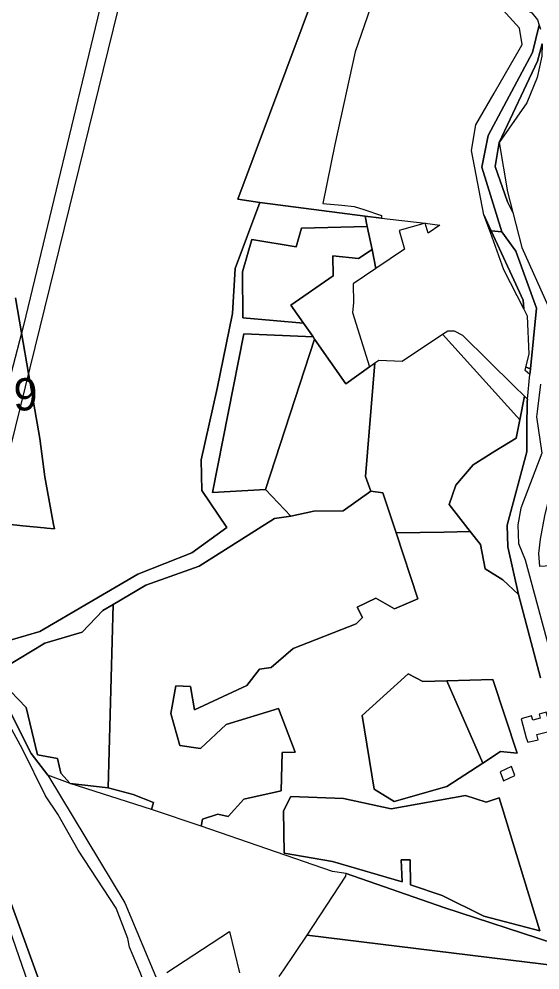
# Model space of a CAD drawing. Extents: x -477304 to -465429, y -1159113 to -1149210.
# Drawn here: x -470157.2 to -469915.1, y -1153490.1 to -1153047.7 of the extents above; entities that cross this region are included whole.
import ezdxf

# ---------------------------------------------------------------- set-up
doc = ezdxf.new("R2010")
doc.units = 0
for name, color, linetype in [('BPEJ_s', 7, 'Continuous'), ('PUPFL_s', 7, 'Continuous'), ('trav_porost_s', 7, 'Continuous'), ('voda_s', 7, 'Continuous')]:
    doc.layers.add(name, color=color, linetype=linetype)

msp = doc.modelspace()

# ---------------------------------------------------------------- linework, layer by layer
at = {"layer": 'BPEJ_s'}
for points in [[(-470158.85, -1153177.42), (-470156.02, -1153193.77), (-470152.74, -1153212.67), (-470147.5, -1153242.91), (-470145.16, -1153260.76), (-470141.12, -1153282.87), (-470140.75, -1153284.91), (-470144.31, -1153284.57), (-470145.44, -1153284.46), (-470155.37, -1153283.51), (-470169.79, -1153282.03)], [(-470169.79, -1153282.03), (-470155.37, -1153283.51), (-470145.44, -1153284.46), (-470144.31, -1153284.57), (-470140.75, -1153284.91), (-470141.12, -1153282.87), (-470145.16, -1153260.76), (-470147.5, -1153242.91), (-470152.74, -1153212.67), (-470156.02, -1153193.77), (-470158.85, -1153177.42)], [(-470169.39, -1153449.3), (-470155.95, -1153487.84), (-470144, -1153522.13), (-470137.64, -1153523.37), (-470124.6, -1153527.8), (-470098.79, -1153546.39), (-470083.51, -1153538.37), (-470100.74, -1153491.59), (-470105.84, -1153479.48), (-470106.69, -1153475.44), (-470109.73, -1153467.41), (-470112.01, -1153461.41), (-470129.65, -1153434.42), (-470137.79, -1153420.12), (-470139.21, -1153417.63), (-470144.95, -1153409.12), (-470155.58, -1153387.44), (-470164.43, -1153371.09)], [(-470169.39, -1153449.3), (-470155.95, -1153487.84), (-470144, -1153522.13), (-470137.64, -1153523.37), (-470124.6, -1153527.8), (-470098.79, -1153546.39), (-470083.51, -1153538.37), (-470100.74, -1153491.59), (-470105.84, -1153479.48), (-470106.69, -1153475.44), (-470109.73, -1153467.41), (-470112.01, -1153461.41), (-470129.65, -1153434.42), (-470137.79, -1153420.12), (-470139.21, -1153417.63), (-470144.95, -1153409.12), (-470155.58, -1153387.44), (-470164.43, -1153371.09)]]:
    msp.add_lwpolyline(points, dxfattribs=at)
at = {"layer": 'PUPFL_s'}
for points in [[(-470196.55, -1153131.39), (-470159.83, -1153027.2), (-470141.49, -1152904.26), (-470115.42, -1152897.62), (-470115.58, -1152900.19), (-470124.38, -1152995.76), (-470118.74, -1153038.75), (-470155.11, -1153190.31), (-470179.29, -1153282.56), (-470174.04, -1153331.98), (-470175.41, -1153340.17), (-470185.28, -1153311.54), (-470195.58, -1153261.94), (-470198.63, -1153232.32), (-470198.2, -1153227.07), (-470192.35, -1153174.17), (-470195.81, -1153138.94)], [(-470016.01, -1153133.51), (-470007.08, -1153134.36), (-470001.49, -1153134.9), (-469996.97, -1153136.41), (-469988.64, -1153139.19), (-469988.78, -1153140.32), (-469996.34, -1153139.44), (-470045.27, -1153133.1), (-470055.48, -1153131.52), (-470003.3, -1152991.72), (-469979.81, -1153001.85), (-470001, -1153063.03), (-470010.48, -1153106.13)], [(-470030.82, -1153180.85), (-470025.01, -1153189.19), (-470053.15, -1153186.77), (-470053.27, -1153165.39), (-470048.92, -1153150.28), (-470028.33, -1153153.65), (-470025.87, -1153144.95), (-469995.36, -1153144.2), (-469993.13, -1153154.92), (-469999.34, -1153159.16), (-470011.28, -1153157.94), (-470011.23, -1153167.26)], [(-470020.54, -1153195.61), (-470019.82, -1153196.64), (-470042.6, -1153266.57), (-470067.22, -1153267.96), (-470052.74, -1153194.2)], [(-470137.64, -1153523.37), (-470166.24, -1153444.6), (-470267.75, -1153394.56), (-470263.74, -1153324.65), (-470258.51, -1153346.79), (-470228.27, -1153382.7), (-470194.55, -1153387.79), (-470164.39, -1153371.87), (-470164.8, -1153362.84), (-470151.55, -1153389.35), (-470143.84, -1153399.53), (-470108.02, -1153458.93), (-470086.5, -1153510.38), (-470080.21, -1153527.51), (-470078.77, -1153535.89), (-470098.79, -1153546.39), (-470124.6, -1153527.8)], [(-470137.64, -1153523.37), (-470211.04, -1153509.04), (-470218.1, -1153498.86), (-470218.88, -1153472.96), (-470246.45, -1153461.22), (-470276.67, -1153451.93), (-470267.75, -1153394.56), (-470166.24, -1153444.6)]]:
    msp.add_lwpolyline(points, close=True, dxfattribs=at)
for points in [[(-470003.3, -1152991.72), (-470055.48, -1153131.52), (-470045.27, -1153133.1), (-470056.66, -1153163.83), (-470057.91, -1153184.76), (-470065.02, -1153219.6), (-470072.59, -1153252.75), (-470072.2, -1153267.01), (-470060.57, -1153284.25), (-470076.94, -1153296.1), (-470101.96, -1153305.98), (-470147.44, -1153332.66), (-470166.68, -1153338.19)], [(-470170.24, -1153283.85), (-470108.78, -1153033.81)], [(-470166.68, -1153338.19), (-470147.44, -1153332.66), (-470101.96, -1153305.98), (-470076.94, -1153296.1), (-470060.57, -1153284.25), (-470072.2, -1153267.01), (-470072.59, -1153252.75), (-470065.02, -1153219.6), (-470057.91, -1153184.76), (-470056.66, -1153163.83), (-470045.27, -1153133.1), (-469996.34, -1153139.44), (-469995.36, -1153144.2), (-470025.87, -1153144.95), (-470028.33, -1153153.65), (-470048.92, -1153150.28), (-470053.27, -1153165.39), (-470053.15, -1153186.77), (-470025.01, -1153189.19), (-470021.91, -1153193.64), (-470020.54, -1153195.61), (-470052.74, -1153194.2), (-470067.22, -1153267.96), (-470042.6, -1153266.57), (-470030.83, -1153279.04), (-470038.52, -1153280.17), (-470073.52, -1153302.21), (-470098.18, -1153311.04), (-470113.41, -1153320.06), (-470118.28, -1153322.94), (-470127.84, -1153333), (-470145.23, -1153338.09), (-470163.7, -1153349.25)], [(-470161.19, -1153360.38), (-470153.81, -1153368.01), (-470148.6, -1153389.97), (-470139.33, -1153391.78), (-470137.77, -1153398.59), (-470133.42, -1153403.43), (-470143.84, -1153399.53), (-470151.55, -1153389.35), (-470164.8, -1153362.84)]]:
    msp.add_lwpolyline(points, dxfattribs=at)
at = {"layer": 'trav_porost_s'}
for points in [[(-469980.51, -1153146.15), (-469978.01, -1153154.79), (-469991.28, -1153163.8), (-469993.13, -1153154.92), (-469995.36, -1153144.2), (-469996.34, -1153139.44), (-469988.78, -1153140.32), (-469968.36, -1153142.69)], [(-469966.98, -1153147.31), (-469968.36, -1153142.69), (-469961.54, -1153143.62)], [(-469999.34, -1153159.16), (-469993.13, -1153154.92), (-469991.28, -1153163.8), (-470001.82, -1153170.95), (-470001.73, -1153179.78), (-470002.16, -1153184.25), (-469994.34, -1153209.54), (-470005.35, -1153217.37), (-470019.82, -1153196.64), (-470020.54, -1153195.61), (-470021.91, -1153193.64), (-470025.01, -1153189.19), (-470030.82, -1153180.85), (-470011.23, -1153167.26), (-470011.28, -1153157.94)], [(-469981.93, -1153286.74), (-469988.04, -1153268.17), (-469993.68, -1153267.41), (-469996.22, -1153260.51), (-469991.81, -1153207.74), (-469990.03, -1153206.48), (-469979.16, -1153206.83), (-469960.31, -1153194.37), (-469925.83, -1153232.72), (-469924.47, -1153234.23), (-469926.2, -1153242.74), (-469936.05, -1153248.81), (-469946.16, -1153255.15), (-469954.12, -1153264.59), (-469957.24, -1153273.62), (-469947.44, -1153286.2), (-469959.57, -1153286.39)], [(-469922.25, -1153223.26), (-469924.47, -1153234.23), (-469925.83, -1153232.72), (-469960.31, -1153194.37), (-469957.84, -1153192.74), (-469954.87, -1153192.86), (-469951.08, -1153194.73), (-469927.09, -1153218.61)], [(-470042.6, -1153266.57), (-470019.82, -1153196.64), (-470005.35, -1153217.37), (-469994.34, -1153209.54), (-469991.81, -1153207.74), (-469996.22, -1153260.51), (-469993.68, -1153267.41), (-470006.6, -1153276.52), (-470020.2, -1153276.66), (-470030.83, -1153279.04)], [(-469936.05, -1153248.81), (-469926.2, -1153242.74), (-469924.47, -1153234.23), (-469922.25, -1153223.26), (-469920.92, -1153224.53), (-469921.03, -1153225.64), (-469921.14, -1153237.93), (-469921.24, -1153249.04), (-469930.24, -1153283.15), (-469929.95, -1153293.28), (-469925.11, -1153315.45), (-469932.33, -1153308.64), (-469940.54, -1153303.55), (-469942.75, -1153292.22), (-469947.44, -1153286.2), (-469957.24, -1153273.62), (-469954.12, -1153264.59), (-469946.16, -1153255.15)], [(-469834.71, -1153278.74), (-469825, -1153291.97), (-469842.24, -1153294.7), (-469875.52, -1153299.93), (-469915.06, -1153302.48), (-469915.62, -1153296.43), (-469914.87, -1153289.68), (-469912.78, -1153278.79), (-469906.72, -1153254.26), (-469863.88, -1153242.56)], [(-470030.83, -1153279.04), (-470020.2, -1153276.66), (-470006.6, -1153276.52), (-469993.68, -1153267.41), (-469988.04, -1153268.17), (-469981.93, -1153286.74), (-469971.83, -1153317.46), (-469982.75, -1153322.06), (-469991.28, -1153317.13), (-470000.01, -1153321.33), (-469997.47, -1153326.21), (-470000.46, -1153329.12), (-470029.74, -1153340.58), (-470040.07, -1153349.45), (-470045.48, -1153350.13), (-470051.24, -1153357.86), (-470075.66, -1153369.07), (-470077.49, -1153358.33), (-470084.24, -1153357.94), (-470086.57, -1153370.84), (-470082.49, -1153385.65), (-470072.89, -1153387.09), (-470060.97, -1153375.96), (-470036.61, -1153368.54), (-470028.82, -1153388.8), (-470034.93, -1153389.02), (-470035.29, -1153406.77), (-470052.76, -1153410.66), (-470060.03, -1153418.73), (-470064.75, -1153417.71), (-470071.84, -1153420.01), (-470072.57, -1153423.3), (-470095.59, -1153415.54), (-470094.65, -1153412.26), (-470104.08, -1153408.44), (-470115.69, -1153405.4), (-470113.41, -1153320.06), (-470098.18, -1153311.04), (-470073.52, -1153302.21), (-470038.52, -1153280.17)], [(-470145.23, -1153338.09), (-470127.84, -1153333), (-470118.28, -1153322.94), (-470113.41, -1153320.06), (-470115.69, -1153405.4), (-470133.42, -1153403.43), (-470137.77, -1153398.59), (-470139.33, -1153391.78), (-470148.6, -1153389.97), (-470153.81, -1153368.01), (-470161.19, -1153360.38), (-470163.7, -1153349.25)], [(-469992.12, -1153406.08), (-469997.76, -1153371.78), (-469976.36, -1153352.31), (-469969.44, -1153355.87), (-469958.4, -1153355.58), (-469941.66, -1153393.86), (-469958.38, -1153404.78), (-469982.79, -1153411.82)], [(-469976.36, -1153352.31), (-469997.76, -1153371.78), (-469992.12, -1153406.08), (-469982.79, -1153411.82), (-469958.38, -1153404.78), (-469941.66, -1153393.86), (-469933.36, -1153388.44), (-469925.6, -1153389.31), (-469936.91, -1153355.01), (-469958.4, -1153355.58), (-469969.44, -1153355.87)], [(-469941.66, -1153393.86), (-469958.4, -1153355.58), (-469936.91, -1153355.01), (-469925.6, -1153389.31), (-469933.36, -1153388.44)], [(-469914.96, -1153373), (-469918.45, -1153373.91), (-469918.95, -1153371.97), (-469923.79, -1153373.24), (-469921.46, -1153382.14), (-469920.63, -1153384.13), (-469915.97, -1153383.01), (-469916.58, -1153380.66), (-469909.71, -1153378.86), (-469911.32, -1153373.07), (-469912.12, -1153370.19), (-469915.47, -1153371.06)], [(-469928.33, -1153395.42), (-469933.54, -1153397.97), (-469932.01, -1153402.22), (-469926.8, -1153399.67)], [(-470115.69, -1153405.4), (-470104.08, -1153408.44), (-470094.65, -1153412.26), (-470095.59, -1153415.54), (-470133.42, -1153403.43)], [(-469915.07, -1153471.96), (-469941.09, -1153465.03), (-469960.55, -1153455.55), (-469975.2, -1153450.59), (-469975.45, -1153438.92), (-469979.61, -1153438.92), (-469979.11, -1153449.12), (-470011.56, -1153439.64), (-470033.98, -1153435.78), (-470034.32, -1153416.15), (-470030.88, -1153409.47), (-470006.43, -1153410.3), (-469984.17, -1153415.18), (-469949.6, -1153408.9), (-469940.13, -1153412.13), (-469934.51, -1153410.21), (-469933.97, -1153409.99), (-469932.82, -1153414.05)], [(-469979.61, -1153438.92), (-469975.45, -1153438.92), (-469975.2, -1153450.59), (-469960.55, -1153455.55), (-469941.09, -1153465.03), (-469915.07, -1153471.96), (-469932.82, -1153414.05), (-469933.97, -1153409.99), (-469934.51, -1153410.21), (-469940.13, -1153412.13), (-469949.6, -1153408.9), (-469984.17, -1153415.18), (-470006.43, -1153410.3), (-470030.88, -1153409.47), (-470034.32, -1153416.15), (-470033.98, -1153435.78), (-470011.56, -1153439.64), (-469979.11, -1153449.12)], [(-469877.95, -1153487.27), (-469854.11, -1153494.66), (-470023.34, -1153473.9), (-470005.26, -1153446.57), (-470005.13, -1153445.23), (-469959.69, -1153461.01), (-469908.42, -1153477.83)]]:
    msp.add_lwpolyline(points, close=True, dxfattribs=at)
for points in [[(-469908.42, -1153477.83), (-469959.69, -1153461.01), (-470005.13, -1153445.23), (-470011.44, -1153444.32), (-470072.57, -1153423.3), (-470071.84, -1153420.01), (-470064.75, -1153417.71), (-470060.03, -1153418.73), (-470052.76, -1153410.66), (-470035.29, -1153406.77), (-470034.93, -1153389.02), (-470028.82, -1153388.8), (-470036.61, -1153368.54), (-470060.97, -1153375.96), (-470072.89, -1153387.09), (-470082.49, -1153385.65), (-470086.57, -1153370.84), (-470084.24, -1153357.94), (-470077.49, -1153358.33), (-470075.66, -1153369.07), (-470051.24, -1153357.86), (-470045.48, -1153350.13), (-470040.07, -1153349.45), (-470029.74, -1153340.58), (-470000.46, -1153329.12), (-469997.47, -1153326.21), (-470000.01, -1153321.33), (-469991.28, -1153317.13), (-469982.75, -1153322.06), (-469971.83, -1153317.46), (-469981.93, -1153286.74), (-469959.57, -1153286.39), (-469947.44, -1153286.2), (-469942.75, -1153292.22), (-469940.54, -1153303.55), (-469932.33, -1153308.64), (-469925.11, -1153315.45), (-469914.74, -1153354.27)], [(-470088.49, -1153491.27), (-470059.34, -1153472.2), (-470054.65, -1153491.48)], [(-470036.31, -1153493.12), (-470034.07, -1153490.14), (-470023.34, -1153473.9), (-469854.11, -1153494.66)]]:
    msp.add_lwpolyline(points, dxfattribs=at)
at = {"layer": 'voda_s'}
for points in [[(-469938.37, -1153036.67), (-469944.22, -1153030.14), (-469945.93, -1153020.94), (-469947.37, -1153013.2), (-469947.23, -1153006.31), (-469946.92, -1152990.73), (-469942.27, -1153003.26), (-469940.3, -1153027.7), (-469928.95, -1153039.83), (-469918.83, -1153044.85), (-469916.22, -1153048.13), (-469915.45, -1153050.6), (-469918.6, -1153063.32), (-469939.2, -1153101.99), (-469942.13, -1153116.66), (-469932.82, -1153146.79), (-469937.67, -1153146.23), (-469941.08, -1153138.76), (-469946.83, -1153108.94), (-469944.82, -1153096.98), (-469936.35, -1153082.27), (-469924.11, -1153061.04), (-469923.28, -1153059.59), (-469924.64, -1153051.99)], [(-469916.26, -1153067.27), (-469914.06, -1153059.3), (-469914.12, -1153064.95), (-469916.33, -1153074.93), (-469921.16, -1153086.78), (-469934.01, -1153105.13)], [(-469934.01, -1153105.13), (-469930.18, -1153128.18), (-469927.69, -1153137.79), (-469930.18, -1153132.84), (-469935.87, -1153116.28)], [(-469938.1, -1153147.05), (-469941.08, -1153138.76), (-469937.67, -1153146.23), (-469927.21, -1153169.13), (-469922.86, -1153178.58), (-469922.51, -1153182.6), (-469931.85, -1153164.44)], [(-469922.86, -1153178.58), (-469927.21, -1153169.13), (-469937.67, -1153146.23), (-469932.82, -1153146.79), (-469926.34, -1153155.69), (-469916.65, -1153182.3), (-469919.5, -1153210.46), (-469921.6, -1153209.74), (-469920.12, -1153203.61), (-469920.78, -1153185.96), (-469922.51, -1153182.6)], [(-469921.97, -1153211.27), (-469921.6, -1153209.74), (-469919.5, -1153210.46), (-469919.77, -1153213.18)]]:
    msp.add_lwpolyline(points, close=True, dxfattribs=at)
for points in [[(-469914.74, -1153354.27), (-469925.11, -1153315.45), (-469929.95, -1153293.28), (-469930.24, -1153283.15), (-469921.24, -1153249.04), (-469921.14, -1153237.93), (-469921.03, -1153225.64), (-469920.92, -1153224.53), (-469919.77, -1153213.18), (-469919.5, -1153210.46), (-469916.65, -1153182.3), (-469926.34, -1153155.69), (-469932.82, -1153146.79), (-469942.13, -1153116.66), (-469939.2, -1153101.99), (-469918.6, -1153063.32), (-469915.45, -1153050.6), (-469914.86, -1153052.5)], [(-469914.06, -1153059.3), (-469916.26, -1153067.27), (-469934.01, -1153105.13), (-469935.87, -1153116.28), (-469930.18, -1153132.84), (-469927.69, -1153137.79), (-469923.48, -1153154.05), (-469911.32, -1153181.38)], [(-469914.79, -1153217.53), (-469916.18, -1153229.08), (-469916.62, -1153232.73), (-469914.2, -1153249.76), (-469924.01, -1153275.25), (-469925.36, -1153283.09), (-469925.04, -1153291.71), (-469921.92, -1153299.34), (-469907.91, -1153351.56)]]:
    msp.add_lwpolyline(points, dxfattribs=at)

# ---------------------------------------------------------------- texts
at = {"layer": 'BPEJ_s'}
msp.add_text('99', height=15, dxfattribs=at).set_placement((-470170.91, -1153229.82))

doc.saveas('drawing.dxf')
